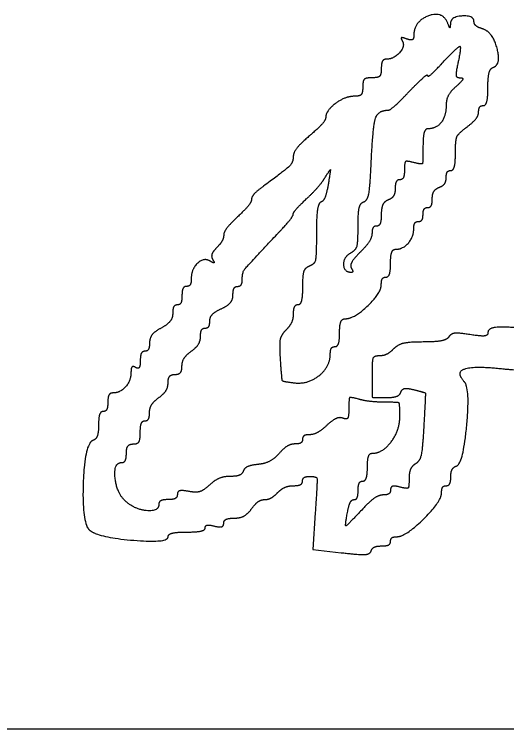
# Model space of a CAD drawing. Extents: x -7.1 to 34, y 0 to 22.
# Drawn here: x 26.204 to 26.459, y 10.8282 to 11.1981 of the extents above; entities that cross this region are included whole.
import ezdxf

# ---------------------------------------------------------------- set-up
doc = ezdxf.new("R2010")
doc.units = 0
doc.layers.add('SH_Data', color=7, linetype='Continuous')
doc.layers.add('SH_Text', color=7, linetype='Continuous')

msp = doc.modelspace()

# ---------------------------------------------------------------- linework, layer by layer
at = {"layer": 'SH_Data'}
msp.add_line((24.52788, 10.82824), (28.02788, 10.82824), dxfattribs=at)
at = {"layer": 'SH_Text'}
msp.add_line((26.37855, 11.0667), (26.37855, 11.0667), dxfattribs=at)
msp.add_lwpolyline([(26.35985, 10.93994), (26.35855, 10.92102), (26.37324, 10.91936)], dxfattribs=at)
for points in [[(26.42847, 11.19345), (26.42579, 11.20008), (26.41086, 11.19441), (26.41086, 11.18677)], [(26.44206, 11.19422), (26.44206, 11.19763), (26.43008, 11.19688), (26.42987, 11.19345)], [(26.42987, 11.19345), (26.42971, 11.19105), (26.42943, 11.19105), (26.42847, 11.19345)], [(26.4466, 11.19053), (26.4441, 11.19133), (26.44206, 11.19299), (26.44206, 11.19422)], [(26.45186, 11.17052), (26.45625, 11.17199), (26.45181, 11.18888), (26.4466, 11.19053)], [(26.40713, 11.18537), (26.40498, 11.1862), (26.40403, 11.18579), (26.40488, 11.18441)], [(26.41086, 11.18677), (26.41086, 11.1852), (26.4092, 11.18458), (26.40713, 11.18537)], [(26.40488, 11.18441), (26.40654, 11.18173), (26.4006, 11.17485), (26.39663, 11.17485)], [(26.42502, 11.1722), (26.43373, 11.18153), (26.43566, 11.18159), (26.43365, 11.17245)], [(26.39663, 11.17485), (26.39521, 11.17485), (26.39406, 11.17269), (26.39406, 11.17005)], [(26.41805, 11.1664), (26.41805, 11.16549), (26.42119, 11.1681), (26.42502, 11.1722)], [(26.43365, 11.17245), (26.43257, 11.16749), (26.43299, 11.16525), (26.43503, 11.16525)], [(26.44926, 11.16025), (26.44926, 11.16542), (26.45043, 11.17005), (26.45186, 11.17052)], [(26.39406, 11.17005), (26.39406, 11.16685), (26.39246, 11.16525), (26.38926, 11.16525)], [(26.40864, 11.15825), (26.41382, 11.16364), (26.41805, 11.1673), (26.41805, 11.1664)], [(26.38926, 11.16525), (26.38606, 11.16525), (26.38446, 11.16365), (26.38446, 11.16045)], [(26.43503, 11.16525), (26.43666, 11.16525), (26.43566, 11.16324), (26.43282, 11.16077)], [(26.38446, 11.16045), (26.38446, 11.15739), (26.38286, 11.15565), (26.38002, 11.15565)], [(26.43282, 11.16077), (26.42998, 11.15831), (26.42765, 11.15391), (26.42765, 11.151)], [(26.44686, 11.15085), (26.44818, 11.15085), (26.44926, 11.15508), (26.44926, 11.16025)], [(26.38002, 11.15565), (26.37529, 11.15565), (26.36526, 11.14811), (26.36526, 11.14455)], [(26.39767, 11.14845), (26.39853, 11.14845), (26.40347, 11.15286), (26.40864, 11.15825)], [(26.38889, 11.12209), (26.38972, 11.14027), (26.39244, 11.14845), (26.39767, 11.14845)], [(26.42765, 11.151), (26.42765, 11.14542), (26.42256, 11.13885), (26.41823, 11.13885)], [(26.44446, 11.14759), (26.44446, 11.14939), (26.44554, 11.15085), (26.44686, 11.15085)], [(26.36526, 11.14455), (26.36526, 11.14337), (26.3615, 11.13918), (26.35691, 11.13523)], [(26.43846, 11.13982), (26.44176, 11.1423), (26.44446, 11.1458), (26.44446, 11.14759)], [(26.41823, 11.13885), (26.41681, 11.13885), (26.41565, 11.13464), (26.41565, 11.12948)], [(26.43246, 11.12629), (26.43246, 11.13312), (26.43392, 11.13641), (26.43846, 11.13982)], [(26.35691, 11.13523), (26.35232, 11.13128), (26.34854, 11.12656), (26.34851, 11.12474)], [(26.41565, 11.12948), (26.41565, 11.12129), (26.41505, 11.12026), (26.41085, 11.12136)], [(26.43006, 11.11725), (26.43138, 11.11725), (26.43246, 11.12132), (26.43246, 11.12629)], [(26.34851, 11.12474), (26.34846, 11.12143), (26.34477, 11.1177), (26.33305, 11.10912)], [(26.38502, 11.10104), (26.38695, 11.10169), (26.3883, 11.10901), (26.38889, 11.12209)], [(26.41085, 11.12136), (26.40717, 11.12232), (26.40605, 11.12143), (26.40605, 11.11753)], [(26.36499, 11.11365), (26.36762, 11.11789), (26.36781, 11.11746), (26.36656, 11.11005)], [(26.40605, 11.11753), (26.40605, 11.11474), (26.40497, 11.11245), (26.40365, 11.11245)], [(26.42766, 11.11358), (26.42766, 11.1156), (26.42874, 11.11725), (26.43006, 11.11725)], [(26.35523, 11.10249), (26.35895, 11.10599), (26.36334, 11.11101), (26.36499, 11.11365)], [(26.40365, 11.11245), (26.40233, 11.11245), (26.40125, 11.11041), (26.40125, 11.10791)], [(26.42406, 11.10852), (26.42604, 11.10928), (26.42766, 11.11156), (26.42766, 11.11358)], [(26.33305, 11.10912), (26.32964, 11.10662), (26.32686, 11.10355), (26.32686, 11.10228)], [(26.36656, 11.11005), (26.36578, 11.10543), (26.36409, 11.10129), (26.3628, 11.10085)], [(26.40125, 11.10791), (26.40125, 11.10541), (26.39963, 11.10275), (26.39765, 11.10199)], [(26.42046, 11.1026), (26.42046, 11.1051), (26.42208, 11.10776), (26.42406, 11.10852)], [(26.32686, 11.10228), (26.32686, 11.10102), (26.32362, 11.09695), (26.31966, 11.09325)], [(26.34846, 11.09461), (26.34846, 11.09545), (26.3515, 11.09899), (26.35523, 11.10249)], [(26.3628, 11.10085), (26.36151, 11.10041), (26.36046, 11.09309), (26.36046, 11.08458)], [(26.38205, 11.08837), (26.38205, 11.09551), (26.38321, 11.10044), (26.38502, 11.10104)], [(26.39765, 11.10199), (26.39567, 11.10123), (26.39405, 11.09787), (26.39405, 11.09453)], [(26.41806, 11.09805), (26.41938, 11.09805), (26.42046, 11.1001), (26.42046, 11.1026)], [(26.41566, 11.09445), (26.41566, 11.09643), (26.41674, 11.09805), (26.41806, 11.09805)], [(26.31966, 11.09325), (26.3157, 11.08956), (26.31246, 11.08526), (26.31246, 11.08372)], [(26.34066, 11.08482), (26.34495, 11.08937), (26.34846, 11.09378), (26.34846, 11.09461)], [(26.39405, 11.09453), (26.39405, 11.09119), (26.39297, 11.08845), (26.39165, 11.08845)], [(26.41326, 11.09085), (26.41458, 11.09085), (26.41566, 11.09247), (26.41566, 11.09445)], [(26.41086, 11.08708), (26.41086, 11.08916), (26.41194, 11.09085), (26.41326, 11.09085)], [(26.37808, 11.07447), (26.38093, 11.07606), (26.38205, 11.08), (26.38205, 11.08837)], [(26.39165, 11.08845), (26.39033, 11.08845), (26.38925, 11.08679), (26.38925, 11.08475)], [(26.40143, 11.07645), (26.40525, 11.07645), (26.41086, 11.08277), (26.41086, 11.08708)], [(26.31246, 11.08372), (26.31246, 11.08218), (26.31083, 11.07928), (26.30883, 11.07729)], [(26.32206, 11.06094), (26.32206, 11.06453), (26.3245, 11.06767), (26.34066, 11.08482)], [(26.36046, 11.08458), (26.36046, 11.07304), (26.35954, 11.06875), (26.35686, 11.06772)], [(26.38925, 11.08475), (26.38925, 11.08271), (26.38653, 11.07832), (26.38321, 11.07499)], [(26.30883, 11.07729), (26.30684, 11.0753), (26.30593, 11.07251), (26.3068, 11.07109)], [(26.37852, 11.06445), (26.37483, 11.06445), (26.37448, 11.07245), (26.37808, 11.07447)], [(26.38321, 11.07499), (26.37988, 11.07167), (26.37779, 11.06793), (26.37855, 11.0667)], [(26.39886, 11.06925), (26.39886, 11.07321), (26.40001, 11.07645), (26.40143, 11.07645)], [(26.30561, 11.07024), (26.30222, 11.07233), (26.29566, 11.06625), (26.29566, 11.06103)], [(26.3068, 11.07109), (26.30775, 11.06956), (26.30727, 11.06921), (26.30561, 11.07024)], [(26.35686, 11.06772), (26.35451, 11.06682), (26.35326, 11.06309), (26.35326, 11.057)], [(26.39646, 11.06205), (26.39778, 11.06205), (26.39886, 11.06529), (26.39886, 11.06925)], [(26.37855, 11.0667), (26.37931, 11.06546), (26.3793, 11.06445), (26.37852, 11.06445)], [(26.29566, 11.06103), (26.29566, 11.05895), (26.29458, 11.05725), (26.29326, 11.05725)], [(26.31966, 11.05725), (26.32098, 11.05725), (26.32206, 11.05891), (26.32206, 11.06094)], [(26.39406, 11.05817), (26.39406, 11.06031), (26.39514, 11.06205), (26.39646, 11.06205)], [(26.29326, 11.05725), (26.29194, 11.05725), (26.29086, 11.05509), (26.29086, 11.05245)], [(26.31726, 11.05284), (26.31726, 11.05527), (26.31834, 11.05725), (26.31966, 11.05725)], [(26.35326, 11.057), (26.35326, 11.05186), (26.35218, 11.04765), (26.35086, 11.04765)], [(26.37546, 11.04049), (26.3801, 11.04055), (26.39406, 11.05382), (26.39406, 11.05817)], [(26.29086, 11.05245), (26.29086, 11.04981), (26.28978, 11.04765), (26.28846, 11.04765)], [(26.31126, 11.04569), (26.31456, 11.04719), (26.31726, 11.05041), (26.31726, 11.05284)], [(26.28846, 11.04765), (26.28714, 11.04765), (26.28606, 11.04568), (26.28606, 11.04326)], [(26.30526, 11.03931), (26.30526, 11.04131), (26.30796, 11.04419), (26.31126, 11.04569)], [(26.35086, 11.04765), (26.34954, 11.04765), (26.34846, 11.04557), (26.34846, 11.04303)], [(26.28606, 11.04326), (26.28606, 11.04084), (26.28336, 11.03742), (26.28006, 11.03565)], [(26.34846, 11.04303), (26.34846, 11.04048), (26.34678, 11.03672), (26.34472, 11.03466)], [(26.30286, 11.03565), (26.30418, 11.03565), (26.30526, 11.0373), (26.30526, 11.03931)], [(26.37246, 11.03325), (26.37246, 11.03739), (26.37373, 11.04047), (26.37546, 11.04049)], [(26.28006, 11.03565), (26.27676, 11.03389), (26.27406, 11.03047), (26.27406, 11.02805)], [(26.30046, 11.03138), (26.30046, 11.03373), (26.30154, 11.03565), (26.30286, 11.03565)], [(26.34472, 11.03466), (26.34213, 11.03208), (26.34121, 11.02742), (26.34172, 11.01949)], [(26.4825, 11.03411), (26.46126, 11.03633), (26.44926, 11.03601), (26.44926, 11.03323)], [(26.29566, 11.02365), (26.2983, 11.02556), (26.30046, 11.02904), (26.30046, 11.03138)], [(26.37006, 11.02605), (26.37138, 11.02605), (26.37246, 11.02929), (26.37246, 11.03325)], [(26.42902, 11.03111), (26.42811, 11.02965), (26.42211, 11.02845), (26.41569, 11.02845)], [(26.43996, 11.03228), (26.43419, 11.03321), (26.43003, 11.03276), (26.42902, 11.03111)], [(26.44926, 11.03323), (26.44926, 11.03175), (26.44561, 11.03138), (26.43996, 11.03228)], [(26.27406, 11.02805), (26.27406, 11.02563), (26.27298, 11.02365), (26.27166, 11.02365)], [(26.41569, 11.02845), (26.4085, 11.02845), (26.40261, 11.02707), (26.4004, 11.02485)], [(26.27166, 11.02365), (26.27034, 11.02365), (26.26926, 11.02143), (26.26926, 11.01871)], [(26.29086, 11.01592), (26.29086, 11.01827), (26.29302, 11.02175), (26.29566, 11.02365)], [(26.36766, 11.02235), (26.36766, 11.02439), (26.36874, 11.02605), (26.37006, 11.02605)], [(26.4004, 11.02485), (26.39842, 11.02287), (26.3951, 11.02125), (26.39303, 11.02125)], [(26.26926, 11.01871), (26.26926, 11.01599), (26.26818, 11.01444), (26.26686, 11.01525)], [(26.34172, 11.01949), (26.34239, 11.00903), (26.34302, 11.00799), (26.34901, 11.0073)], [(26.34901, 11.0073), (26.35619, 11.00647), (26.36766, 11.01573), (26.36766, 11.02235)], [(26.39303, 11.02125), (26.39016, 11.02125), (26.38926, 11.01867), (26.38926, 11.01045)], [(26.26686, 11.01525), (26.26554, 11.01607), (26.26446, 11.01498), (26.26446, 11.01282)], [(26.28726, 11.01165), (26.28924, 11.01165), (26.29086, 11.01358), (26.29086, 11.01592)], [(26.43712, 11.00778), (26.4326, 11.01271), (26.44143, 11.01617), (26.45494, 11.01478)], [(26.45494, 11.01478), (26.46427, 11.01381), (26.46846, 11.01423), (26.46846, 11.01612)], [(26.26446, 11.01282), (26.26446, 11.0084), (26.2589, 11.00205), (26.25503, 11.00205)], [(26.28366, 11.00738), (26.28366, 11.00973), (26.28528, 11.01165), (26.28726, 11.01165)], [(26.38926, 11.01045), (26.38926, 11.00012), (26.38956, 10.99965), (26.39626, 10.99965)], [(26.43299, 10.96423), (26.43642, 10.96538), (26.44013, 11.0045), (26.43712, 11.00778)], [(26.27886, 10.99965), (26.2815, 11.00156), (26.28366, 11.00504), (26.28366, 11.00738)], [(26.40418, 11.00243), (26.40474, 11.00411), (26.40746, 11.00462), (26.41107, 11.00372)], [(26.25503, 11.00205), (26.25361, 11.00205), (26.25246, 10.99989), (26.25246, 10.99725)], [(26.39626, 10.99965), (26.40011, 10.99965), (26.40367, 11.00091), (26.40418, 11.00243)], [(26.41107, 11.00372), (26.41684, 11.00227), (26.41699, 11.0017), (26.41606, 10.98474)], [(26.25246, 10.99725), (26.25246, 10.99461), (26.25138, 10.99245), (26.25006, 10.99245)], [(26.27406, 10.99192), (26.27406, 10.99427), (26.27622, 10.99775), (26.27886, 10.99965)], [(26.38266, 10.99877), (26.37808, 10.99999), (26.37726, 10.99927), (26.37726, 10.99401)], [(26.39586, 10.99729), (26.39157, 10.99731), (26.38563, 10.99797), (26.38266, 10.99877)], [(26.40366, 10.98995), (26.40366, 10.99658), (26.40294, 10.99726), (26.39586, 10.99729)], [(26.37726, 10.99401), (26.37726, 10.98994), (26.37619, 10.98821), (26.37417, 10.98899)], [(26.25006, 10.99245), (26.24874, 10.99245), (26.24766, 10.9893), (26.24766, 10.98545)], [(26.27166, 10.98765), (26.27298, 10.98765), (26.27406, 10.98958), (26.27406, 10.99192)], [(26.37417, 10.98899), (26.37248, 10.98964), (26.36874, 10.98799), (26.36587, 10.98531)], [(26.38937, 10.97085), (26.39475, 10.97085), (26.40366, 10.98275), (26.40366, 10.98995)], [(26.24766, 10.98545), (26.24766, 10.9816), (26.24638, 10.97803), (26.24482, 10.97751)], [(26.26926, 10.98165), (26.26926, 10.98495), (26.27034, 10.98765), (26.27166, 10.98765)], [(26.36587, 10.98531), (26.363, 10.98264), (26.35899, 10.98045), (26.35696, 10.98045)], [(26.41606, 10.98474), (26.41543, 10.97321), (26.41397, 10.9666), (26.41178, 10.96534)], [(26.26566, 10.97565), (26.2679, 10.97565), (26.26926, 10.97792), (26.26926, 10.98165)], [(26.35326, 10.97805), (26.35326, 10.97673), (26.35149, 10.97565), (26.34934, 10.97565)], [(26.35696, 10.98045), (26.35492, 10.98045), (26.35326, 10.97937), (26.35326, 10.97805)], [(26.24482, 10.97751), (26.24044, 10.97605), (26.23898, 10.93424), (26.24319, 10.93089)], [(26.26206, 10.97085), (26.26206, 10.97352), (26.26366, 10.97565), (26.26566, 10.97565)], [(26.34934, 10.97565), (26.34718, 10.97565), (26.34349, 10.97343), (26.34113, 10.97071)], [(26.25966, 10.96605), (26.26098, 10.96605), (26.26206, 10.96821), (26.26206, 10.97085)], [(26.34113, 10.97071), (26.33877, 10.96799), (26.33384, 10.96545), (26.33017, 10.96506)], [(26.38686, 10.96365), (26.38686, 10.96761), (26.38799, 10.97085), (26.38937, 10.97085)], [(26.26164, 10.94603), (26.257, 10.95023), (26.25543, 10.96605), (26.25966, 10.96605)], [(26.33017, 10.96506), (26.32649, 10.96466), (26.32307, 10.96311), (26.32257, 10.9616)], [(26.38446, 10.95645), (26.38578, 10.95645), (26.38686, 10.95969), (26.38686, 10.96365)], [(26.41178, 10.96534), (26.40995, 10.96428), (26.40846, 10.96087), (26.40846, 10.95776)], [(26.43006, 10.95865), (26.43006, 10.96118), (26.43138, 10.96369), (26.43299, 10.96423)], [(26.32257, 10.9616), (26.32207, 10.96009), (26.319, 10.95885), (26.31576, 10.95885)], [(26.31576, 10.95885), (26.31251, 10.95885), (26.3077, 10.95685), (26.30508, 10.9544)], [(26.34863, 10.95405), (26.35117, 10.95405), (26.35326, 10.95513), (26.35326, 10.95645)], [(26.35326, 10.95645), (26.35326, 10.95777), (26.35503, 10.95885), (26.3572, 10.95885)], [(26.3572, 10.95885), (26.36063, 10.95885), (26.36097, 10.95641), (26.35985, 10.93994)], [(26.38206, 10.95165), (26.38206, 10.95429), (26.38314, 10.95645), (26.38446, 10.95645)], [(26.40846, 10.95776), (26.40846, 10.95328), (26.40745, 10.95237), (26.40366, 10.95336)], [(26.42766, 10.95405), (26.42898, 10.95405), (26.43006, 10.95612), (26.43006, 10.95865)], [(26.30508, 10.9544), (26.30208, 10.95161), (26.29809, 10.95037), (26.29438, 10.95108)], [(26.3404, 10.95045), (26.34238, 10.95243), (26.34608, 10.95405), (26.34863, 10.95405)], [(26.40366, 10.95336), (26.40097, 10.95406), (26.39886, 10.95343), (26.39886, 10.95193)], [(26.42526, 10.95045), (26.42526, 10.95243), (26.42634, 10.95405), (26.42766, 10.95405)], [(26.28846, 10.94953), (26.28846, 10.94806), (26.2863, 10.94685), (26.28366, 10.94685)], [(26.29438, 10.95108), (26.29094, 10.95174), (26.28846, 10.95109), (26.28846, 10.94953)], [(26.33356, 10.94685), (26.33534, 10.94685), (26.33842, 10.94847), (26.3404, 10.95045)], [(26.37994, 10.94685), (26.3811, 10.94685), (26.38206, 10.94901), (26.38206, 10.95165)], [(26.39502, 10.94925), (26.39291, 10.94925), (26.38816, 10.94601), (26.38446, 10.94205)], [(26.39886, 10.95193), (26.39886, 10.95046), (26.39713, 10.94925), (26.39502, 10.94925)], [(26.40217, 10.92765), (26.40669, 10.92765), (26.42526, 10.94599), (26.42526, 10.95045)], [(26.27886, 10.94445), (26.27886, 10.94057), (26.26642, 10.94171), (26.26164, 10.94603)], [(26.28366, 10.94685), (26.28102, 10.94685), (26.27886, 10.94577), (26.27886, 10.94445)], [(26.32686, 10.94205), (26.32876, 10.94469), (26.33177, 10.94685), (26.33356, 10.94685)], [(26.37667, 10.94085), (26.3773, 10.94415), (26.37877, 10.94685), (26.37994, 10.94685)], [(26.31793, 10.93725), (26.32093, 10.93725), (26.32495, 10.93941), (26.32686, 10.94205)], [(26.38446, 10.94205), (26.37628, 10.9333), (26.37519, 10.93313), (26.37667, 10.94085)], [(26.30286, 10.93223), (26.30286, 10.93343), (26.30502, 10.93384), (26.30766, 10.93315)], [(26.30766, 10.93315), (26.31034, 10.93245), (26.31246, 10.93308), (26.31246, 10.93457)], [(26.31246, 10.93457), (26.31246, 10.93605), (26.31492, 10.93725), (26.31793, 10.93725)], [(26.24319, 10.93089), (26.24774, 10.92727), (26.28366, 10.92431), (26.28366, 10.92755)], [(26.28366, 10.92755), (26.28366, 10.92893), (26.28798, 10.93005), (26.29326, 10.93005)], [(26.29326, 10.93005), (26.29854, 10.93005), (26.30286, 10.93103), (26.30286, 10.93223)], [(26.39886, 10.92525), (26.39886, 10.92657), (26.40035, 10.92765), (26.40217, 10.92765)], [(26.3888, 10.92027), (26.38927, 10.92169), (26.39173, 10.92285), (26.39426, 10.92285)], [(26.39426, 10.92285), (26.39679, 10.92285), (26.39886, 10.92393), (26.39886, 10.92525)], [(26.37324, 10.91936), (26.38299, 10.91825), (26.38823, 10.91856), (26.3888, 10.92027)]]:
    msp.add_open_spline(points, degree=2, dxfattribs=at)

doc.saveas('drawing.dxf')
